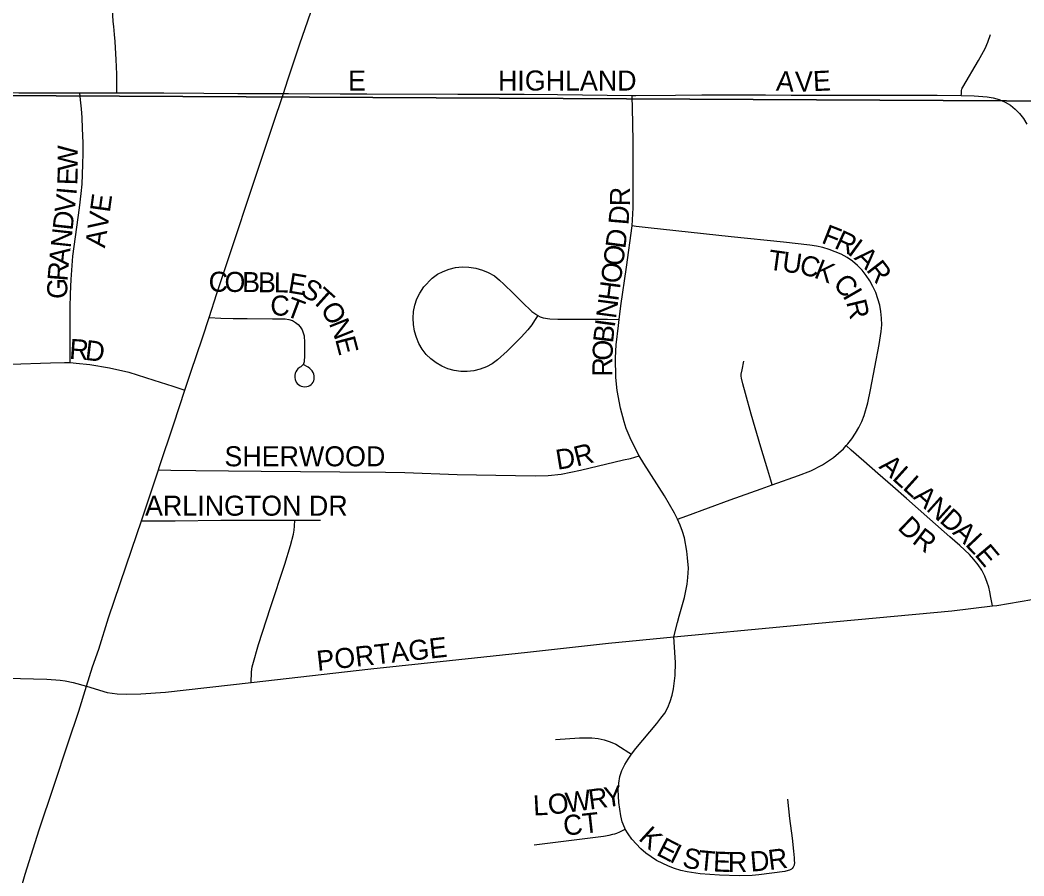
# Model space of a CAD drawing. Extents: x 1985906 to 2360102, y 891258 to 1222054.
# Drawn here: x 2125135 to 2127638, y 1028885 to 1031020 of the extents above; entities that cross this region are included whole.
import ezdxf

# ---------------------------------------------------------------- set-up
doc = ezdxf.new("R2010")
doc.units = 0
for name, color, linetype in [('GM_X_City_Street', 7, 'Continuous'), ('GM_X_City_Street_Text', 7, 'Continuous'), ('GM_X_Section', 7, 'Continuous')]:
    doc.layers.add(name, color=color, linetype=linetype)

msp = doc.modelspace()

# ---------------------------------------------------------------- linework, layer by layer
at = {"layer": 'GM_X_City_Street'}
for points in [[(2125376.6, 1030838.3), (2125376.5, 1030853.9), (2125376.5, 1030884.3), (2125376, 1030904), (2125374.9, 1030920.1), (2125372.3, 1030966.5), (2125370.7, 1030984.1), (2125369, 1031003.3), (2125367.3, 1031016.5), (2125365.5, 1031047.4), (2125364.7, 1031063.9), (2125363.7, 1031125.9), (2125361.8, 1031209.8), (2125361.4, 1031226.5)], [(2125791.8, 1030836.5), (2125803.3, 1030870.7), (2125833.1, 1030960.5), (2125907.8, 1031176.7), (2125922.5, 1031218.8)], [(2127482.1, 1030831.9), (2127482.6, 1030836.1), (2127482.6, 1030843.8), (2127483.1, 1030847.1), (2127483.9, 1030849.5), (2127485.7, 1030852.7), (2127525, 1030919), (2127541.3, 1030949.1), (2127548.3, 1030964.6), (2127554.9, 1030983.6)], [(2124710.5, 1030840.5), (2124772.5, 1030840.1), (2124880.8, 1030839.5), (2125006.4, 1030838.9), (2125131.9, 1030838.2), (2125248.6, 1030838.2), (2125284.1, 1030838.3)], [(2125260.1, 1030165.3), (2125260.5, 1030176.6), (2125260.5, 1030216.8), (2125260.2, 1030249.9), (2125260.1, 1030302), (2125261, 1030336.5), (2125262.4, 1030372.9), (2125267.2, 1030430.6), (2125283.6, 1030551.3), (2125287.8, 1030587.2), (2125290.1, 1030610.3), (2125291.9, 1030659.5), (2125292.9, 1030687.6), (2125292.4, 1030713.4), (2125291, 1030749.4), (2125290.1, 1030777), (2125288.3, 1030798.2), (2125286, 1030820.8), (2125284.1, 1030838.3)], [(2125284.1, 1030838.3), (2125376.6, 1030838.3)], [(2125376.6, 1030838.3), (2125385.6, 1030838.3), (2125493.8, 1030838.3), (2125593.6, 1030837.6), (2125678.5, 1030836.9), (2125791.8, 1030836.5)], [(2125606.7, 1030277.7), (2125625.8, 1030337.4), (2125662.3, 1030447.5), (2125715.1, 1030605.8), (2125765.1, 1030757.4), (2125791.8, 1030836.5)], [(2125791.8, 1030836.5), (2125804.5, 1030836.5), (2125933.1, 1030836), (2125999.9, 1030835.3), (2126227.1, 1030835.1), (2126391.8, 1030834.9), (2126475, 1030833.9), (2126661.1, 1030831.8)], [(2126661.1, 1030831.8), (2126670.9, 1030831.9), (2126769.4, 1030832.6), (2126834.8, 1030833.3), (2126947.2, 1030833.2), (2126993.8, 1030833.1), (2127057.5, 1030832), (2127204.2, 1030832.1), (2127253.2, 1030832.5), (2127285.9, 1030832.5), (2127422.2, 1030832.1), (2127482.1, 1030831.9)], [(2126661.1, 1030506.1), (2126663.7, 1030551.4), (2126664.3, 1030599.7), (2126664.1, 1030714.3), (2126663.2, 1030763.5), (2126661.1, 1030831.8)], [(2127482.1, 1030831.9), (2127514.4, 1030830.6), (2127546.4, 1030828.6), (2127561.9, 1030825.9), (2127576.9, 1030821.5), (2127591.2, 1030815.2), (2127604.8, 1030807.4), (2127616.5, 1030797.3), (2127627.5, 1030786.5), (2127637, 1030773.9), (2127645.5, 1030760)], [(2126629.3, 1030273.2), (2126633.3, 1030306.6), (2126647.5, 1030403.8), (2126661.1, 1030506.1)], [(2127195.2, 1029958.3), (2127199.1, 1029962.6), (2127209.3, 1029975.6), (2127218.6, 1029989.1), (2127226.8, 1030003.5), (2127233.8, 1030018.3), (2127239.9, 1030033.6), (2127249.2, 1030065.2), (2127255.8, 1030097.5), (2127277.5, 1030210.8), (2127282.6, 1030243.3), (2127283.7, 1030259.8), (2127283.3, 1030276.3), (2127281.6, 1030292.6), (2127278.6, 1030308.8), (2127274.2, 1030324.7), (2127268.6, 1030340.2), (2127261.7, 1030355.2), (2127253.7, 1030369.4), (2127244.7, 1030383), (2127234.6, 1030395.9), (2127223.5, 1030407.9), (2127211, 1030418.6), (2127197.3, 1030427.7), (2127182.8, 1030435.5), (2127152.3, 1030447.8), (2127136.5, 1030452.3), (2127121.2, 1030455.8), (2127104.2, 1030458.6), (2127038.9, 1030466), (2126907.9, 1030479), (2126701.5, 1030501.3), (2126671.4, 1030504.7), (2126661.1, 1030506.1)], [(2126426.4, 1030282.7), (2126418.2, 1030270.6), (2126411, 1030259.9), (2126401.7, 1030247.5), (2126385.1, 1030228.6), (2126350, 1030193.5), (2126325.5, 1030171.9), (2126312.2, 1030162.3), (2126297.9, 1030154.4), (2126282.6, 1030148.7), (2126266.6, 1030145), (2126250.3, 1030143.1), (2126233.9, 1030143.2), (2126217.7, 1030145.4), (2126202, 1030149.8), (2126187, 1030156.4), (2126172.9, 1030164.8), (2126159.8, 1030174.6), (2126147.8, 1030185.8), (2126137.6, 1030198.6), (2126129.5, 1030212.8), (2126123.4, 1030228.1), (2126119, 1030243.9), (2126116.2, 1030260), (2126115.2, 1030276.4), (2126116.4, 1030292.8), (2126119.5, 1030308.8), (2126124.8, 1030324.3), (2126132.2, 1030338.9), (2126142.3, 1030354), (2126163.2, 1030376.1), (2126175.7, 1030385.8), (2126190.2, 1030392.7), (2126205.4, 1030398.5), (2126221.3, 1030402.3), (2126237.7, 1030404.2), (2126253.9, 1030403.7), (2126271.8, 1030401), (2126287.9, 1030396.3), (2126302.7, 1030389.9), (2126317.9, 1030381.6), (2126330.8, 1030371), (2126341.8, 1030360.9), (2126365.3, 1030337.3), (2126387, 1030315.7), (2126411.4, 1030293.1), (2126426.4, 1030282.7)], [(2125546.3, 1030096.5), (2125561.2, 1030141.5), (2125590.4, 1030226.9), (2125606.7, 1030277.7)], [(2125606.7, 1030277.7), (2125635.8, 1030276.5), (2125666.2, 1030275.4), (2125701.5, 1030275.2), (2125765, 1030274.9), (2125796.3, 1030274.6), (2125805.6, 1030273.2), (2125814.6, 1030270.1), (2125821.7, 1030265.6), (2125828.6, 1030260.4), (2125833.4, 1030254.7), (2125838.4, 1030247.3), (2125841.5, 1030239.7), (2125843.4, 1030232.3), (2125844.8, 1030215.9), (2125844.5, 1030183.1), (2125843.6, 1030167.2), (2125843.1, 1030164.5), (2125842.1, 1030162), (2125840.8, 1030159.8), (2125839.8, 1030158.6), (2125838.8, 1030157.9), (2125835.1, 1030155), (2125831.9, 1030152.9), (2125828.2, 1030149.9), (2125825.1, 1030146.2), (2125822.9, 1030142.7), (2125821.5, 1030139.4), (2125820, 1030133.2), (2125820, 1030128.5), (2125821, 1030123.2), (2125823.8, 1030116.8), (2125826.5, 1030113.5), (2125829.3, 1030110.6), (2125832.6, 1030108.2), (2125835.9, 1030106.6), (2125840.5, 1030105.6), (2125845.2, 1030105.2), (2125850, 1030105.4), (2125854.5, 1030106.8), (2125858.1, 1030108.5), (2125861.1, 1030110.6), (2125864, 1030113.2), (2125866.1, 1030116.5), (2125867.6, 1030120.3), (2125868.5, 1030124.4), (2125868.7, 1030128.5), (2125868.7, 1030132.7), (2125867.6, 1030136.8), (2125865.7, 1030140.8), (2125863.8, 1030144.6), (2125860.4, 1030148.4), (2125857.8, 1030150.8), (2125853.8, 1030153.6), (2125841.5, 1030160.4)], [(2126426.4, 1030282.7), (2126432.3, 1030279.7), (2126439.8, 1030276.8), (2126456.1, 1030274.7), (2126475.9, 1030273.3), (2126504.9, 1030273.7), (2126558.4, 1030273.5), (2126599.8, 1030273.4), (2126629.3, 1030273.2)], [(2126678.7, 1029932.5), (2126658.9, 1029971.6), (2126646.9, 1030001.3), (2126641.4, 1030017.3), (2126632.3, 1030051.8), (2126624, 1030095.6), (2126620.7, 1030128.5), (2126619.6, 1030177.2), (2126621.2, 1030209.5), (2126627.1, 1030258.1), (2126629.3, 1030273.2)], [(2124892.6, 1030151.3), (2124948.9, 1030153.5), (2125040.5, 1030158.8), (2125112.4, 1030161.6), (2125210.8, 1030164.8), (2125246.2, 1030165.6), (2125260.1, 1030165.3)], [(2125260.1, 1030165.3), (2125275, 1030164.3), (2125309.3, 1030160.3), (2125358.3, 1030152.4), (2125406.4, 1030141.2), (2125469.2, 1030121.6), (2125515.8, 1030106.4), (2125546.3, 1030096.5)], [(2127010.8, 1029860.6), (2127007.4, 1029871.8), (2126999.6, 1029897.3), (2126982.5, 1029954.8), (2126958.2, 1030036.5), (2126943.8, 1030088.1), (2126937.1, 1030112.2), (2126933.9, 1030126.5), (2126933.3, 1030131.6), (2126933.6, 1030136.4), (2126935.6, 1030147.5), (2126940.2, 1030168.8)], [(2125480.5, 1029897.6), (2125482.5, 1029903.5), (2125518.5, 1030012.4), (2125546.3, 1030096.5)], [(2127010.8, 1029860.6), (2127076.2, 1029883.6), (2127106.7, 1029895.5), (2127135.8, 1029910.6), (2127163.2, 1029928.9), (2127176, 1029939.2), (2127188.1, 1029950.4), (2127195.2, 1029958.3)], [(2127559.9, 1029558.5), (2127556, 1029579.9), (2127553.6, 1029593.6), (2127550.6, 1029605.2), (2127546.8, 1029617.2), (2127540.5, 1029632.6), (2127532.9, 1029647.4), (2127523.9, 1029661.3), (2127513.6, 1029674.3), (2127502.4, 1029686.5), (2127478.2, 1029709), (2127453.2, 1029730.7), (2127403.7, 1029774.6), (2127345.2, 1029826.2), (2127311.3, 1029856), (2127274.2, 1029888.7), (2127239.3, 1029919.4), (2127207.9, 1029947.2), (2127195.2, 1029958.3)], [(2125480.5, 1029897.6), (2125511.5, 1029897.1), (2125573.9, 1029896.2), (2125736.2, 1029894.2), (2125932.4, 1029893.3), (2126046.3, 1029892.3), (2126094.7, 1029891.1), (2126224.8, 1029886.6), (2126321.9, 1029884.9), (2126419.3, 1029882.8), (2126451.6, 1029883.9), (2126484.4, 1029887.5), (2126532.9, 1029897.4), (2126640, 1029922.5), (2126657.4, 1029926.5), (2126678.7, 1029932.5)], [(2126774.5, 1029774.7), (2126767.3, 1029790), (2126742.2, 1029832.7), (2126690.5, 1029914), (2126678.7, 1029932.5)], [(2125437.9, 1029770.9), (2125480.5, 1029897.6)], [(2126774.5, 1029774.7), (2126797.5, 1029783.3), (2126905.6, 1029823.4), (2126983.2, 1029850.9), (2127010.8, 1029860.6)], [(2125301.1, 1029358.4), (2125316.3, 1029406.7), (2125331.4, 1029450.5), (2125355.6, 1029529.1), (2125414, 1029699.7), (2125437.9, 1029770.9)], [(2125437.9, 1029770.9), (2125467.7, 1029771), (2125522, 1029771.1), (2125636, 1029772.2), (2125785.6, 1029772.5), (2125820.1, 1029772.3)], [(2125711.6, 1029367.7), (2125712.4, 1029393.6), (2125713.2, 1029401.1), (2125714.4, 1029406.6), (2125715.6, 1029412), (2125730.1, 1029462), (2125759.6, 1029554.9), (2125795.4, 1029663), (2125809.5, 1029709.3), (2125816.9, 1029737.1), (2125817.8, 1029742.7), (2125818.4, 1029747.5), (2125819.2, 1029757.2), (2125820.1, 1029772.3)], [(2125820.1, 1029772.3), (2125884.4, 1029772)], [(2126765.5, 1029481.1), (2126774.5, 1029516.9), (2126778.5, 1029532.6), (2126792.3, 1029579.9), (2126798.6, 1029612.5), (2126800.3, 1029629.2), (2126801.6, 1029652.7), (2126799.8, 1029678.7), (2126797.8, 1029695.3), (2126791.6, 1029728.1), (2126787.1, 1029744.1), (2126781.5, 1029759.9), (2126774.5, 1029774.7)], [(2127559.9, 1029558.5), (2127570.8, 1029559.8), (2127715.9, 1029584.9), (2127779.7, 1029600.4)], [(2126765.5, 1029481.1), (2127047, 1029508.1), (2127125.8, 1029515.6), (2127458.6, 1029546.4), (2127559.9, 1029558.5)], [(2125711.6, 1029367.7), (2126009.5, 1029401.3), (2126205.7, 1029422.5), (2126400.6, 1029443.4), (2126602.5, 1029465.5), (2126765.5, 1029481.1)], [(2126660.2, 1029188.8), (2126670.6, 1029203.1), (2126722.9, 1029265.3), (2126733.3, 1029278.3), (2126742.7, 1029291.3), (2126750.4, 1029305.4), (2126756.4, 1029320.5), (2126761.1, 1029336.2), (2126764.7, 1029352.1), (2126768.6, 1029384.6), (2126769.1, 1029417.2), (2126768.5, 1029430.1), (2126765.5, 1029481.1)], [(2125072.8, 1029378.5), (2125103.5, 1029378), (2125201.8, 1029376.2), (2125235.2, 1029373.4), (2125247.7, 1029371.9), (2125267.5, 1029367.5), (2125301.1, 1029358.4)], [(2125104.2, 1028733.6), (2125125.3, 1028810.4), (2125147.9, 1028889.8), (2125182.7, 1028999.7), (2125219.1, 1029109.2), (2125255, 1029217), (2125281.4, 1029295.6), (2125301.1, 1029358.4)], [(2125301.1, 1029358.4), (2125352.8, 1029342.3), (2125377.1, 1029339.6), (2125400.8, 1029338.3), (2125436, 1029339.1), (2125497.5, 1029343.6), (2125711.6, 1029367.7)], [(2126470.5, 1029225), (2126529.9, 1029229.6), (2126561.2, 1029229.3), (2126576.7, 1029227.6), (2126591.9, 1029224.6), (2126606.7, 1029219.9), (2126620.9, 1029213.3), (2126632.3, 1029206.2), (2126652.9, 1029193.3), (2126660.2, 1029188.8)], [(2126644.1, 1029002), (2126643, 1029004), (2126636.9, 1029020.4), (2126633.2, 1029035), (2126628.6, 1029067.8), (2126626.5, 1029099.6), (2126627.9, 1029116.7), (2126630.5, 1029132.7), (2126636.1, 1029148.1), (2126643.1, 1029162.8), (2126651.5, 1029176.7), (2126660.2, 1029188.8)], [(2127048.8, 1029076.6), (2127053.7, 1029027.9), (2127060, 1028979.4), (2127063.5, 1028946.9), (2127065.3, 1028930.6), (2127065.6, 1028922.8), (2127065.8, 1028918.7), (2127065.9, 1028916.3), (2127065.6, 1028914.2), (2127065.2, 1028912), (2127064.5, 1028910.1), (2127063.9, 1028908.4), (2127062.9, 1028906.7), (2127060.4, 1028903.6), (2127058.9, 1028902.1), (2127057.3, 1028900.9), (2127055.8, 1028900), (2127053.9, 1028899.4), (2127050, 1028898.2), (2127041.8, 1028896.3), (2126977, 1028887.8), (2126960.8, 1028886.4), (2126928.3, 1028885.3), (2126879.4, 1028886.7), (2126830.6, 1028890.5), (2126798.4, 1028895.1), (2126782.6, 1028898.9), (2126767, 1028903.7), (2126751.8, 1028909.5), (2126722.5, 1028923.9), (2126708.5, 1028932.3), (2126695.2, 1028941.7), (2126682.8, 1028952.4), (2126661, 1028976.7), (2126651.3, 1028989.9), (2126644.1, 1029002)], [(2126416.7, 1028962.5), (2126464, 1028968.4), (2126589.8, 1028984.6), (2126604, 1028987.1), (2126613.5, 1028989.1), (2126618.3, 1028990.4), (2126623, 1028992.1), (2126630.7, 1028995.4), (2126639, 1028999.6), (2126644.1, 1029002)]]:
    msp.add_lwpolyline(points, dxfattribs=at)
at = {"layer": 'GM_X_Section'}
for points in [[(2125019.2, 1036172.5), (2130202.8, 1036134.8), (2130280.1, 1030804), (2125066.6, 1030831.6)], [(2130280.1, 1030804), (2130375.3, 1025487.4), (2125102, 1025486.6), (2125066.6, 1030831.6)]]:
    msp.add_lwpolyline(points, close=True, dxfattribs=at)

# ---------------------------------------------------------------- texts
at = {"layer": 'GM_X_City_Street_Text'}
for s, rotation, p in [('E', 0, (2125952.9, 1030843.9)), ('HIGHLAND', 0, (2126326.9, 1030843.9)), ('A', 356.0623, (2127019.3, 1030843.8)), ('V', 1.9314, (2127068.8, 1030840.7)), ('E', 2.7415, (2127113.5, 1030842.2)), ('W', 89.9497, (2125279.1, 1030644.1)), ('E', 88.2732, (2125278, 1030607.3)), ('V', 83.7055, (2125270.9, 1030537.3)), ('I', 84.8254, (2125275.8, 1030582.1)), ('AVE', 82.1434, (2125346.8, 1030450)), ('R', 89.2461, (2126655.8, 1030555)), ('D', 85.2064, (2126651.9, 1030507.3)), ('D', 83.6936, (2125266, 1030493.6)), ('F', 338.3153, (2127131, 1030464.9)), ('N', 83.7153, (2125261.2, 1030449.8)), ('D', 82.3947, (2126644.1, 1030448)), ('R', 335.2486, (2127163, 1030452.2)), ('O', 82.3723, (2126638.3, 1030404.3)), ('I', 323.8472, (2127196.7, 1030437)), ('A', 83.7588, (2125256.4, 1030406.1)), ('T', 352.2447, (2126998.6, 1030397.8)), ('U', 352.1079, (2127033.4, 1030393)), ('C', 346.3172, (2127075.7, 1030387.2)), ('A', 316.1591, (2127213.1, 1030425.1)), ('R', 85.3573, (2125253.3, 1030367)), ('O', 82.3707, (2126632.4, 1030360.7)), ('K', 338.3082, (2127112.4, 1030378.4)), ('R', 307.5938, (2127243.5, 1030396.1)), ('C', 359.3685, (2125605.2, 1030342.3)), ('O', 359.3621, (2125644.8, 1030341.9)), ('B', 359.3648, (2125688.8, 1030341.4)), ('B', 359.3648, (2125728.3, 1030340.9)), ('L', 359.3679, (2125767.9, 1030340.5)), ('E', 350.5017, (2125801.1, 1030340.3)), ('C', 313.7804, (2127159.8, 1030358.2)), ('G', 89.2131, (2125252.7, 1030323.9)), ('S', 328.8113, (2125831.2, 1030336.2)), ('T', 318.0148, (2125859.3, 1030319.5)), ('H', 82.3947, (2126626.6, 1030317.1)), ('C', 359.66, (2125759.2, 1030282.7)), ('T', 339.396, (2125794.3, 1030283.3)), ('I', 299.9292, (2127185.2, 1030332.2)), ('O', 300.9375, (2125882.9, 1030299)), ('N', 82.3707, (2126620.8, 1030273.5)), ('R', 283.5061, (2127194.8, 1030316.6)), ('N', 291.8582, (2125904.6, 1030263.1)), ('B', 83.6008, (2126613.5, 1030212.6)), ('I', 82.414, (2126617.9, 1030251.7)), ('E', 284.7255, (2125920.5, 1030223.8)), ('R', 355.9646, (2125256.8, 1030175.1)), ('D', 353.1867, (2125295.6, 1030172.4)), ('O', 88.492, (2126612.4, 1030169.7)), ('R', 89.8543, (2126612.3, 1030130.5)), ('SHERWOOD', 0, (2125644.9, 1029906.7)), ('D', 9.3078, (2126475.2, 1029897.8)), ('R', 14.1466, (2126523.1, 1029905.8)), ('A', 318.0924, (2127274.7, 1029904.1)), ('L', 318.1143, (2127307.5, 1029874.7)), ('L', 318.092, (2127333.7, 1029851.2)), ('A', 318.0924, (2127359.9, 1029827.7)), ('ARLINGTON DR', 0, (2125446.9, 1029783.5)), ('N', 318.1091, (2127392.6, 1029798.3)), ('D', 318.1091, (2127425.4, 1029768.9)), ('D', 316.2675, (2127320.8, 1029751.2)), ('R', 322.6664, (2127357.1, 1029716.9)), ('A', 317.597, (2127458, 1029739.6)), ('L', 313.6283, (2127489.9, 1029710.6)), ('E', 310.1064, (2127513.6, 1029685.7)), ('PORTAGE', 6.2441, (2125877.3, 1029396.3)), ('W', 7.7754, (2126499, 1029042.7)), ('R', 7.7695, (2126555.7, 1029050.4)), ('Y', 7.7622, (2126594.9, 1029055.8)), ('L', 2.9798, (2126415.6, 1029035.5)), ('O', 6.4477, (2126454, 1029037.6)), ('CT', 6.3375, (2126492.3, 1028985.1)), ('K', 317.4426, (2126675, 1028976.7)), ('E', 332.7449, (2126719.3, 1028938.7)), ('I', 334.2235, (2126751.9, 1028921.9)), ('S', 348.0684, (2126784.2, 1028908.1)), ('R', 7.2219, (2127003.6, 1028899.6)), ('T', 354.6298, (2126824.8, 1028899.9)), ('E', 357.5793, (2126862.6, 1028896.4)), ('R', 0.2315, (2126900.3, 1028894.9)), ('D', 5.0403, (2126957.7, 1028895.5))]:
    msp.add_text(s, height=50, rotation=rotation, dxfattribs=at).set_placement(p)

doc.saveas('drawing.dxf')
